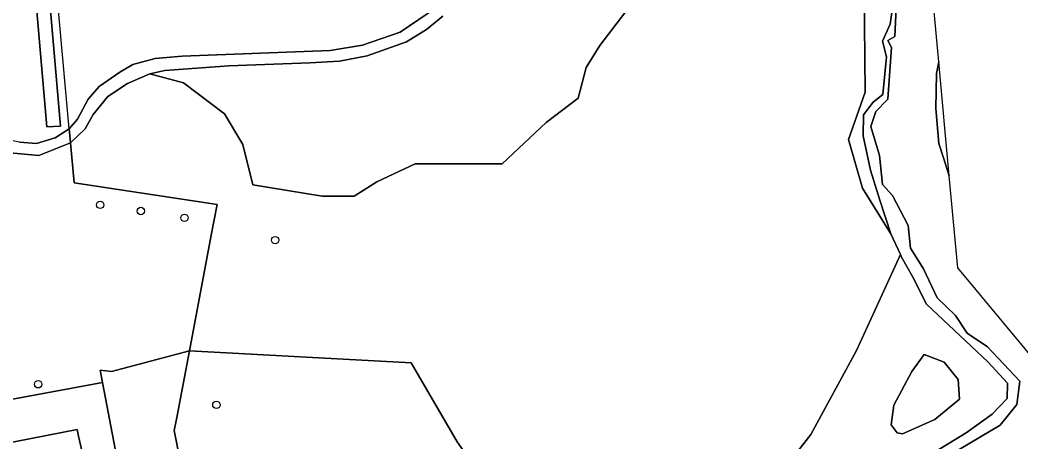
# Model space of a CAD drawing. Extents: x 160203 to 161530, y 379528 to 381797.
# Drawn here: x 161043.5 to 161175.6, y 380496.8 to 380552.4 of the extents above; entities that cross this region are included whole.
import ezdxf

# ---------------------------------------------------------------- set-up
doc = ezdxf.new("R2010")
doc.units = 0
for name, color, linetype in [('IMGEO_Boom', 7, 'Continuous'), ('IMGEO_Grasland_agrarisch', 7, 'Continuous'), ('IMGEO_Groenvoorziening', 7, 'Continuous'), ('IMGEO_Hek', 7, 'Continuous'), ('IMGEO_Loofbos', 7, 'Continuous'), ('IMGEO_Oever', 7, 'Continuous'), ('IMGEO_Voetpad_halfverhard', 7, 'Continuous'), ('IMGEO_Voetpad_open', 7, 'Continuous'), ('IMGEO_Waterloop', 7, 'Continuous')]:
    doc.layers.add(name, color=color, linetype=linetype)

msp = doc.modelspace()

# ---------------------------------------------------------------- linework, layer by layer
at = {"layer": 'IMGEO_Boom'}
for centre in [(161054.08, 380528.03), (161059.44, 380527.22), (161065.21, 380526.32), (161077.17, 380523.39), (161045.9, 380504.38), (161069.42, 380501.67)]:
    msp.add_circle(centre, 0.489, dxfattribs=at)
at = {"layer": 'IMGEO_Grasland_agrarisch'}
msp.add_lwpolyline([(161122.94, 380462.89), (161126.99, 380471.96), (161135.38, 380484.05), (161120.13, 380484.82), (161112.82, 380486.04), (161106.58, 380489.16), (161101.21, 380496.8), (161095.12, 380507.21), (161065.85, 380508.79), (161064.19, 380500), (161063.86, 380498.27), (161071.58, 380459.18), (161122.39, 380459.95)], close=True, dxfattribs=at)
at = {"layer": 'IMGEO_Groenvoorziening'}
for points in [[(161046.05, 380570.49), (161048.83, 380538.42), (161047.03, 380538.34), (161044.18, 380571.43)], [(161099.32, 380552.93), (161097.13, 380551.17), (161094.52, 380549.54), (161089.3, 380547.69), (161085.68, 380547), (161081.76, 380546.74), (161071.04, 380546.35), (161062.63, 380545.74), (161060.62, 380545.33), (161065.07, 380544.11), (161070.47, 380540.02), (161072.9, 380535.98), (161074.25, 380530.66), (161083.37, 380529.16), (161087.61, 380529.16), (161090.58, 380531.06), (161095.67, 380533.45), (161103.95, 380533.45), (161107.16, 380533.45), (161112.96, 380538.9), (161117.16, 380542.11), (161118.24, 380546.16), (161120.04, 380549.05), (161125.88, 380556.73)], [(161043.44, 380536.3), (161045.68, 380536.12), (161048.14, 380536.89), (161050, 380538.06), (161051.09, 380539.34), (161052.51, 380541.95), (161053.96, 380543.62), (161056.66, 380545.55), (161058.41, 380546.52), (161061.34, 380547.31), (161064.91, 380547.66), (161084.43, 380548.4), (161088.7, 380549.1), (161093.67, 380550.79), (161098.48, 380554.07)], [(161160.04, 380492.89), (161168.4, 380497.99), (161171.83, 380500.45), (161173.8, 380502.52), (161173.84, 380504.54), (161171.24, 380507.34), (161163.14, 380514.96), (161161.29, 380518.59), (161159.82, 380521.24), (161159.71, 380521.48), (161153.89, 380508.85), (161147.9, 380497.78), (161139.78, 380487.39)]]:
    msp.add_lwpolyline(points, dxfattribs=at)
for points in [[(161151.66, 380559.86), (161154.92, 380556.37), (161155.06, 380542.9), (161152.83, 380536.63), (161154.72, 380530.22), (161158.45, 380524.22), (161156.97, 380528.67), (161155.76, 380532.61), (161154.78, 380537.15), (161154.82, 380539.91), (161156.1, 380541.58), (161157.39, 380542.57), (161157.86, 380547.55), (161157.36, 380549.63), (161158.34, 380551.84), (161158.77, 380554.9), (161157.5, 380556.24), (161156.62, 380556.99), (161154.93, 380558.28), (161153.71, 380558.98)], [(161051.03, 380498.4), (161051.21, 380497.54), (161063.31, 380444.83), (161063.89, 380442.39), (161066.33, 380440.62), (161066.61, 380440.65), (161054.38, 380504.63), (161025.41, 380499.25), (161022.55, 380500.69), (160997.35, 380513.4), (160969.21, 380516.95), (160968.28, 380517.07), (160970.34, 380507.04), (160971.52, 380501.07), (160972.18, 380497.38), (160978.28, 380495.93), (160979.49, 380489.88), (160975.3, 380486), (160975.68, 380483.71)], [(161159.96, 380497.84), (161159.26, 380497.98), (161158.47, 380499.03), (161158.82, 380501.61), (161161.2, 380506.08), (161162.84, 380508.32), (161165.47, 380507.28), (161167.31, 380504.99), (161167.51, 380502.41), (161164.23, 380499.72)]]:
    msp.add_lwpolyline(points, close=True, dxfattribs=at)
at = {"layer": 'IMGEO_Hek'}
for points in [[(161050, 380538.06), (161046.89, 380572.26), (161046.89, 380575.16), (161047.19, 380578.04), (161047.79, 380580.87), (161048.68, 380583.63), (161049.86, 380586.28), (161051.3, 380588.79), (161053, 380591.14), (161054.94, 380593.29), (161057.09, 380595.23), (161059.43, 380596.94), (161061.94, 380598.39), (161063.57, 380599.16), (161071.46, 380603.43), (161098.61, 380617.08)], [(161050.17, 380536.22), (161050, 380538.06)], [(161069.5, 380528.09), (161050.65, 380530.95), (161050.17, 380536.22)], [(161068.74, 380524.05), (161069.5, 380528.09)], [(161065.85, 380508.79), (161068.74, 380524.05)], [(161054.38, 380504.63), (161025.41, 380499.25), (161022.55, 380500.69), (160997.35, 380513.4)], [(161071.58, 380459.18), (161063.86, 380498.27), (161064.19, 380500), (161065.85, 380508.79)], [(161054.07, 380506.24), (161055.56, 380506.06)], [(161066.61, 380440.65), (161054.38, 380504.63), (161054.07, 380506.24)]]:
    msp.add_lwpolyline(points, dxfattribs=at)
at = {"layer": 'IMGEO_Loofbos'}
for points in [[(161125.88, 380556.73), (161120.04, 380549.05), (161118.24, 380546.16), (161117.16, 380542.11), (161112.96, 380538.9), (161107.16, 380533.45), (161103.95, 380533.45), (161095.67, 380533.45), (161090.58, 380531.06), (161087.61, 380529.16), (161083.37, 380529.16), (161074.25, 380530.66), (161072.9, 380535.98), (161070.47, 380540.02), (161065.07, 380544.11), (161060.62, 380545.33), (161057.68, 380544.02), (161055.1, 380542.32), (161053.17, 380539.93), (161052.09, 380538.06), (161050.17, 380536.22), (161050.65, 380530.95), (161069.5, 380528.09), (161068.74, 380524.05), (161065.85, 380508.79), (161095.12, 380507.21), (161101.21, 380496.8), (161106.58, 380489.16)], [(161139.78, 380487.39), (161147.9, 380497.78), (161153.89, 380508.85), (161159.71, 380521.48), (161158.45, 380524.22), (161154.72, 380530.22), (161152.83, 380536.63), (161155.06, 380542.9), (161154.92, 380556.37)]]:
    msp.add_lwpolyline(points, dxfattribs=at)
for points in [[(161068.74, 380524.05), (161069.5, 380528.09), (161050.65, 380530.95), (161050.17, 380536.22), (161045.97, 380534.53), (161042.66, 380534.87), (161038.31, 380535.56), (161034.4, 380534.69), (161029.62, 380531.91), (161026.9, 380529.63), (161026.17, 380524.44), (161026.09, 380523.88), (161027.78, 380523.62), (161026.64, 380516.59), (161000, 380520.62), (160970.44, 380525.09), (160969.21, 380516.95), (160997.35, 380513.4), (161022.55, 380500.69), (161025.41, 380499.25), (161054.38, 380504.63), (161054.07, 380506.24), (161055.56, 380506.06), (161065.85, 380508.79)], [(161063.86, 380498.27), (161064.19, 380500), (161065.85, 380508.79), (161055.56, 380506.06), (161054.07, 380506.24), (161054.38, 380504.63), (161066.61, 380440.65), (161069.34, 380440.86), (161075.1, 380441.29), (161074.26, 380445.66), (161071.58, 380459.18)], [(161164.23, 380499.72), (161167.51, 380502.41), (161167.31, 380504.99), (161165.47, 380507.28), (161162.84, 380508.32), (161161.2, 380506.08), (161158.82, 380501.61), (161158.47, 380499.03), (161159.26, 380497.98), (161159.96, 380497.84)]]:
    msp.add_lwpolyline(points, close=True, dxfattribs=at)
at = {"layer": 'IMGEO_Oever'}
for points in [[(161166.25, 380495.06), (161172.87, 380499), (161175.07, 380501.7), (161175.45, 380504.77), (161171.19, 380509.33), (161168.53, 380511.14), (161166.96, 380513.46), (161164.56, 380515.77), (161162.77, 380519.6), (161161.02, 380522.34), (161160.72, 380525.33), (161158.68, 380529.27), (161157.32, 380530.74), (161156.94, 380534.54), (161155.82, 380538.35), (161156.44, 380540.36), (161158.03, 380541.98), (161158.53, 380548.79), (161158.03, 380549.71), (161158.96, 380550.21), (161159.26, 380556.91)], [(161158.77, 380554.9), (161158.34, 380551.84), (161157.36, 380549.63), (161157.86, 380547.55), (161157.39, 380542.57), (161156.1, 380541.58), (161154.82, 380539.91), (161154.78, 380537.15), (161155.76, 380532.61), (161156.97, 380528.67), (161158.45, 380524.22), (161159.71, 380521.48), (161159.82, 380521.24), (161161.29, 380518.59), (161163.14, 380514.96), (161171.24, 380507.34), (161173.84, 380504.54), (161173.8, 380502.52), (161171.83, 380500.45), (161168.4, 380497.99), (161160.04, 380492.89)]]:
    msp.add_lwpolyline(points, dxfattribs=at)
msp.add_lwpolyline([(161166.16, 380531.88), (161164.77, 380546.89), (161164.54, 380545.8), (161164.45, 380545.36), (161164.37, 380540.72), (161164.76, 380536.12), (161165.39, 380534.22)], close=True, dxfattribs=at)
at = {"layer": 'IMGEO_Voetpad_halfverhard'}
msp.add_lwpolyline([(161098.48, 380554.07), (161093.67, 380550.79), (161088.7, 380549.1), (161084.43, 380548.4), (161064.91, 380547.66), (161061.34, 380547.31), (161058.41, 380546.52), (161056.66, 380545.55), (161053.96, 380543.62), (161052.51, 380541.95), (161051.09, 380539.34), (161050, 380538.06), (161050.17, 380536.22), (161052.09, 380538.06), (161053.17, 380539.93), (161055.1, 380542.32), (161057.68, 380544.02), (161060.62, 380545.33), (161062.63, 380545.74), (161071.04, 380546.35), (161081.76, 380546.74), (161085.68, 380547), (161089.3, 380547.69), (161094.52, 380549.54), (161097.13, 380551.17), (161099.32, 380552.93)], dxfattribs=at)
msp.add_lwpolyline([(161034.4, 380534.69), (161038.31, 380535.56), (161042.66, 380534.87), (161045.97, 380534.53), (161050.17, 380536.22), (161050, 380538.06), (161048.14, 380536.89), (161045.68, 380536.12), (161043.44, 380536.3), (161040.83, 380536.81), (161038.38, 380537.02), (161035.54, 380536.57), (161033.61, 380535.94), (161030.17, 380534.01), (161027.62, 380532.25), (161024.98, 380529.95), (161026.9, 380529.63), (161029.62, 380531.91)], close=True, dxfattribs=at)
at = {"layer": 'IMGEO_Voetpad_open'}
msp.add_lwpolyline([(161066.61, 380440.65), (161066.33, 380440.62), (161063.89, 380442.39), (161063.31, 380444.83), (161051.21, 380497.54), (161051.03, 380498.4), (160975.68, 380483.71), (160973.56, 380480.83), (161000, 380485.99), (161048.75, 380495.5), (161049.2, 380495.59), (161061.75, 380440.97), (161070.16, 380389.11), (161070.67, 380385.95), (161073.03, 380386.41), (161065.78, 380431.15), (161064.92, 380436.57), (161066.5, 380438.67), (161066.98, 380438.71)], close=True, dxfattribs=at)
at = {"layer": 'IMGEO_Waterloop'}
for points in [[(161044.18, 380571.43), (161047.03, 380538.34), (161048.83, 380538.42), (161046.05, 380570.49)], [(161241.93, 380122.52), (161241.74, 380142.74), (161232.38, 380159.59), (161231.82, 380204.18), (161221.88, 380229.13), (161213.86, 380275.7), (161178.3, 380309.85), (161133.2, 380398.35), (161132.31, 380457.55), (161143.11, 380473.71), (161178.66, 380497.15), (161179.19, 380505.4), (161167.28, 380519.72), (161166.16, 380531.88), (161165.39, 380534.22), (161164.76, 380536.12), (161164.37, 380540.72), (161164.45, 380545.36), (161164.54, 380545.8), (161164.77, 380546.89), (161162.67, 380569.6)], [(161159.26, 380556.91), (161158.96, 380550.21), (161158.03, 380549.71), (161158.53, 380548.79), (161158.03, 380541.98), (161156.44, 380540.36), (161155.82, 380538.35), (161156.94, 380534.54), (161157.32, 380530.74), (161158.68, 380529.27), (161160.72, 380525.33), (161161.02, 380522.34), (161162.77, 380519.6), (161164.56, 380515.77), (161166.96, 380513.46), (161168.53, 380511.14), (161171.19, 380509.33), (161175.45, 380504.77), (161175.07, 380501.7), (161172.87, 380499), (161166.25, 380495.06)]]:
    msp.add_lwpolyline(points, dxfattribs=at)

doc.saveas('drawing.dxf')
